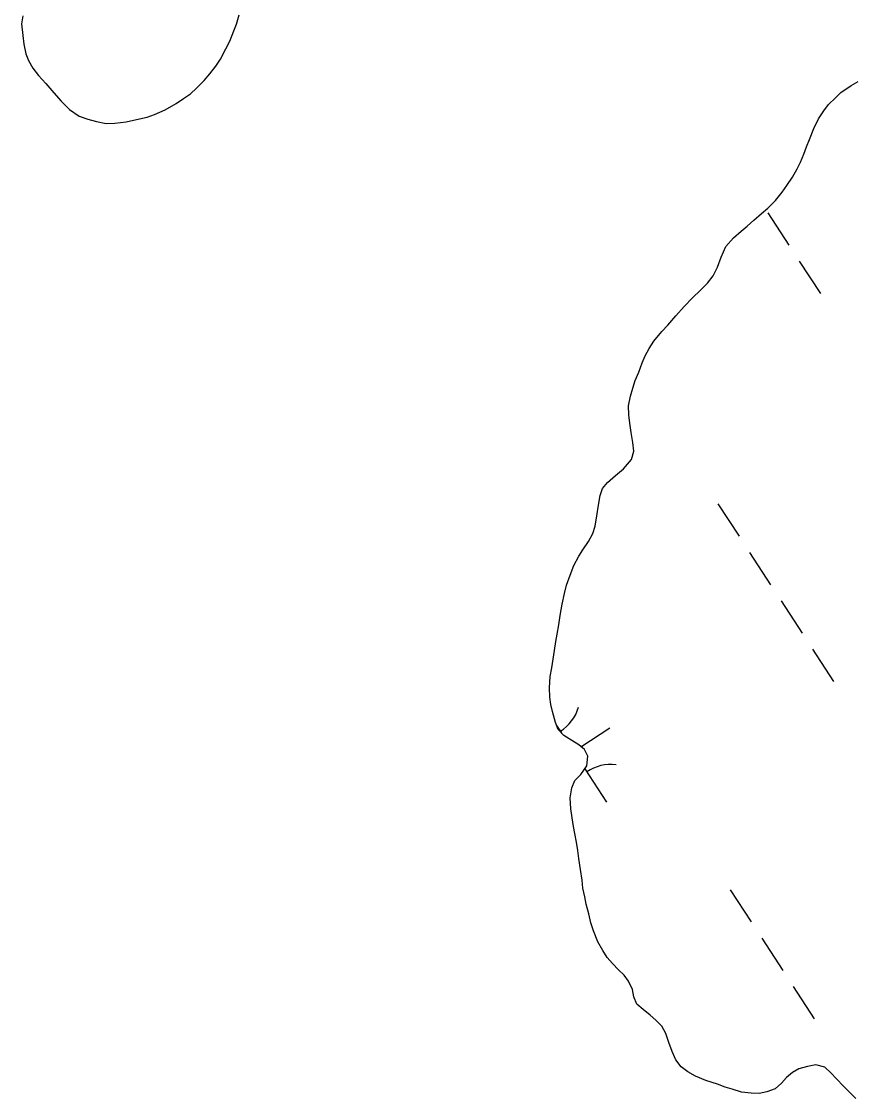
# Model space of a CAD drawing. Extents: x 3953924 to 3974542, y 193747 to 216192.
# Drawn here: x 3965157.5 to 3965502, y 207822.6 to 208269.6 of the extents above; entities that cross this region are included whole.
import ezdxf

# ---------------------------------------------------------------- set-up
doc = ezdxf.new("R2010")
doc.units = 0
doc.layers.add('V-TOPO-SHOR', color=7, linetype='Continuous')
doc.layers.add('V-WETL-SWMP', color=7, linetype='Continuous')

msp = doc.modelspace()

# ---------------------------------------------------------------- linework, layer by layer
at = {"layer": 'V-TOPO-SHOR'}
for points in [[(3965158.07, 208271.89), (3965157.54, 208268.61), (3965158.02, 208263.81), (3965158.51, 208260.15), (3965159.38, 208256.23), (3965160.5, 208253.44), (3965162.25, 208250.15), (3965164.64, 208247.23), (3965167.65, 208243.81), (3965170.92, 208240), (3965173.93, 208236.45), (3965177.45, 208233.02), (3965181.47, 208230.35), (3965185.13, 208229.07), (3965188.66, 208228.04), (3965192.7, 208227.26), (3965196.24, 208227.37), (3965201.04, 208227.98), (3965205.21, 208228.84), (3965209.64, 208229.83), (3965212.8, 208230.95), (3965217.23, 208232.95), (3965221.79, 208235.58), (3965224.83, 208237.58), (3965227.62, 208239.59), (3965230.16, 208241.85), (3965233.33, 208245.12), (3965235.75, 208247.88), (3965238.16, 208251.03), (3965240.07, 208253.92), (3965242.37, 208258.21), (3965244.03, 208261.35), (3965245.69, 208265.64), (3965246.71, 208268.54), (3965247.87, 208272.32)], [(3965497.62, 208240.07), (3965501.85, 208242.99), (3965504.8, 208244.63)], [(3965392.97, 207899.23), (3965391.97, 207903.2), (3965391.35, 207906.27), (3965390.6, 207909.86), (3965390.23, 207913.18), (3965389.61, 207917.66), (3965388.87, 207922.14), (3965388.5, 207925.46), (3965387.88, 207928.92), (3965387.26, 207932.5), (3965386.64, 207935.45), (3965386.14, 207939.03), (3965385.52, 207942.87), (3965385.29, 207947.34), (3965385.95, 207951.56), (3965387.24, 207954.62), (3965389.68, 207957.04), (3965392.13, 207960.61), (3965392.66, 207964.69), (3965391.27, 207967.39), (3965388.85, 207969.32), (3965385.92, 207971.12), (3965382.61, 207973.31), (3965380.32, 207975.75), (3965379.18, 207978.57), (3965377.93, 207983.18), (3965377.3, 207986.12), (3965376.81, 207989.19), (3965376.7, 207993.03), (3965376.98, 207997.76), (3965377.63, 208001.34), (3965378.16, 208004.91), (3965378.82, 208008.49), (3965379.35, 208012.19), (3965379.88, 208015.26), (3965380.54, 208019.22), (3965381.07, 208023.05), (3965381.99, 208027.78), (3965382.9, 208032.12), (3965383.82, 208035.57), (3965385.24, 208039.78), (3965386.8, 208043.74), (3965388.86, 208047.69), (3965390.54, 208050.36), (3965392.86, 208053.81), (3965394.67, 208057.12), (3965395.7, 208060.18), (3965396.37, 208064.4), (3965397.03, 208068.87), (3965397.69, 208072.83), (3965398.72, 208075.77), (3965400.78, 208078.31), (3965404.12, 208081.11), (3965407.46, 208083.9), (3965410.67, 208087.85), (3965411.71, 208091.3), (3965411.35, 208094.88), (3965410.6, 208098.98), (3965410.11, 208102.94), (3965409.62, 208106.4), (3965409.51, 208110.11), (3965410.29, 208114.06), (3965411.34, 208117.38), (3965412.25, 208120.58), (3965413.8, 208124.02), (3965415.23, 208127.85), (3965416.39, 208130.78), (3965418.07, 208133.84), (3965420, 208136.9), (3965423.34, 208140.85), (3965425.79, 208143.52), (3965429.13, 208147.47), (3965432.6, 208151.28), (3965436.07, 208154.85), (3965439.41, 208158.03), (3965442.24, 208160.95), (3965444.69, 208164.01), (3965446.37, 208167.58), (3965447.92, 208171.79), (3965449.86, 208176.26), (3965453.07, 208179.82), (3965456.29, 208182.62), (3965458.73, 208184.65), (3965461.55, 208187.19), (3965464.63, 208189.86), (3965467.33, 208192.15), (3965470.54, 208195.33), (3965473.25, 208198.77), (3965475.18, 208201.57), (3965477.62, 208205.01), (3965479.56, 208208.45), (3965480.85, 208211.26), (3965482.27, 208214.45), (3965483.44, 208217.51), (3965484.6, 208220.57), (3965486.42, 208225.17), (3965488.36, 208229.12), (3965490.55, 208232.56), (3965492.48, 208235.11), (3965495.43, 208237.91), (3965497.62, 208240.07)], [(3965503.81, 207822.6), (3965501.53, 207824.91), (3965498.73, 207827.74), (3965495.8, 207830.69), (3965493.51, 207833.26), (3965490.97, 207835.58), (3965487.27, 207836.49), (3965483.81, 207835.87), (3965480.22, 207834.86), (3965477.53, 207833.34), (3965475.09, 207831.31), (3965473.04, 207828.89), (3965470.34, 207826.6), (3965466.88, 207825.34), (3965463.68, 207824.59), (3965460.36, 207824.74), (3965456.4, 207825.27), (3965452.57, 207826.44), (3965449.63, 207827.22), (3965446.44, 207828.51), (3965441.59, 207830.07), (3965437.25, 207831.88), (3965434.06, 207833.69), (3965431.39, 207835.75), (3965429.1, 207838.57), (3965427.59, 207842.03), (3965426.2, 207845.88), (3965424.94, 207849.59), (3965423.29, 207852.67), (3965420.88, 207855.11), (3965418.46, 207857.17), (3965415.53, 207859.48), (3965412.98, 207861.67), (3965411.72, 207864.74), (3965411.09, 207867.82), (3965409.45, 207871.28), (3965407.67, 207873.71), (3965405.38, 207876.03), (3965402.84, 207878.6), (3965400.68, 207881.04), (3965398.77, 207883.99), (3965396.75, 207887.58), (3965394.98, 207892.19), (3965393.85, 207895.52), (3965392.97, 207899.23)]]:
    msp.add_lwpolyline(points, dxfattribs=at)
at = {"layer": 'V-WETL-SWMP'}
for p, q in [((3965158.07, 208271.89), (3965157.54, 208268.61)), ((3965246.71, 208268.54), (3965247.87, 208272.32)), ((3965157.54, 208268.61), (3965158.02, 208263.81)), ((3965244.03, 208261.36), (3965245.69, 208265.64)), ((3965245.69, 208265.64), (3965246.71, 208268.54)), ((3965158.02, 208263.81), (3965158.51, 208260.15)), ((3965158.51, 208260.15), (3965159.38, 208256.23)), ((3965242.37, 208258.21), (3965244.03, 208261.36)), ((3965159.38, 208256.23), (3965160.5, 208253.44)), ((3965240.07, 208253.92), (3965242.37, 208258.21)), ((3965160.5, 208253.44), (3965162.25, 208250.15)), ((3965235.75, 208247.88), (3965238.16, 208251.03)), ((3965238.16, 208251.03), (3965240.07, 208253.92)), ((3965162.25, 208250.15), (3965164.64, 208247.23)), ((3965164.64, 208247.23), (3965167.65, 208243.81)), ((3965233.33, 208245.12), (3965235.75, 208247.88)), ((3965167.65, 208243.81), (3965170.91, 208240)), ((3965227.62, 208239.59), (3965230.16, 208241.85)), ((3965230.16, 208241.85), (3965233.33, 208245.12)), ((3965170.91, 208240), (3965173.93, 208236.45)), ((3965221.79, 208235.58), (3965224.83, 208237.58)), ((3965224.83, 208237.58), (3965227.62, 208239.59)), ((3965173.93, 208236.45), (3965177.45, 208233.02)), ((3965177.45, 208233.02), (3965181.48, 208230.35)), ((3965212.8, 208230.95), (3965217.23, 208232.95)), ((3965217.23, 208232.95), (3965221.79, 208235.58)), ((3965181.48, 208230.35), (3965185.13, 208229.07)), ((3965185.13, 208229.07), (3965188.66, 208228.04)), ((3965201.04, 208227.97), (3965205.21, 208228.84)), ((3965205.21, 208228.84), (3965209.64, 208229.83)), ((3965209.64, 208229.83), (3965212.8, 208230.95)), ((3965188.66, 208228.04), (3965192.7, 208227.26)), ((3965192.7, 208227.26), (3965196.24, 208227.37)), ((3965196.24, 208227.37), (3965201.04, 208227.97)), ((3965467.3, 208190.2), (3965476.03, 208176.79)), ((3965480.39, 208170.08), (3965489.12, 208156.67)), ((3965446.63, 208069.35), (3965455.36, 208055.94)), ((3965459.72, 208049.24), (3965468.45, 208035.83)), ((3965472.81, 208029.13), (3965481.54, 208015.72)), ((3965485.91, 208009.01), (3965494.63, 207995.6)), ((3965379.67, 207977.36), (3965381.62, 207974.36)), ((3965389.76, 207968.59), (3965401.77, 207976.41)), ((3965391.33, 207959.44), (3965400.32, 207945.64)), ((3965451.71, 207909.25), (3965460.44, 207895.84)), ((3965464.8, 207889.13), (3965473.53, 207875.72)), ((3965477.89, 207869.02), (3965486.62, 207855.61))]:
    msp.add_line(p, q, dxfattribs=at)
for points in [[(3965497.62, 208240.07), (3965501.85, 208242.99), (3965504.8, 208244.64)], [(3965390.54, 208050.37), (3965392.86, 208053.81), (3965394.67, 208057.12), (3965395.7, 208060.18), (3965396.36, 208064.4), (3965397.03, 208068.87), (3965397.69, 208072.83), (3965398.72, 208075.77), (3965400.78, 208078.31), (3965404.12, 208081.11), (3965407.46, 208083.9), (3965410.67, 208087.85), (3965411.71, 208091.3), (3965411.35, 208094.88), (3965410.6, 208098.98), (3965410.11, 208102.94), (3965409.62, 208106.4), (3965409.51, 208110.11), (3965410.3, 208114.06), (3965411.33, 208117.38), (3965412.25, 208120.58), (3965413.8, 208124.02), (3965415.22, 208127.85), (3965416.39, 208130.78), (3965418.07, 208133.84), (3965420, 208136.9), (3965423.34, 208140.85), (3965425.79, 208143.52), (3965429.13, 208147.47), (3965432.6, 208151.28), (3965436.07, 208154.85), (3965439.41, 208158.03), (3965442.24, 208160.95), (3965444.69, 208164.01), (3965446.37, 208167.58), (3965447.92, 208171.79), (3965449.86, 208176.26), (3965453.08, 208179.82), (3965456.29, 208182.62), (3965458.73, 208184.65), (3965461.55, 208187.19), (3965464.63, 208189.86), (3965467.33, 208192.15), (3965470.54, 208195.33), (3965473.24, 208198.77), (3965475.18, 208201.57), (3965477.62, 208205.01), (3965479.56, 208208.45), (3965480.85, 208211.26), (3965482.27, 208214.45), (3965483.44, 208217.51), (3965484.61, 208220.57), (3965486.42, 208225.17), (3965488.36, 208229.12), (3965490.55, 208232.56), (3965492.48, 208235.11), (3965495.43, 208237.91), (3965497.62, 208240.07)], [(3965503.81, 207822.6), (3965501.53, 207824.91), (3965498.73, 207827.74), (3965495.8, 207830.69), (3965493.51, 207833.26), (3965490.97, 207835.58), (3965487.27, 207836.49), (3965483.81, 207835.87), (3965480.23, 207834.86), (3965477.53, 207833.34), (3965475.09, 207831.31), (3965473.04, 207828.89), (3965470.34, 207826.6), (3965466.88, 207825.34), (3965463.68, 207824.59), (3965460.36, 207824.74), (3965456.4, 207825.27), (3965452.57, 207826.44), (3965449.63, 207827.22), (3965446.44, 207828.51), (3965441.59, 207830.07), (3965437.25, 207831.89), (3965434.06, 207833.69), (3965431.39, 207835.75), (3965429.1, 207838.57), (3965427.59, 207842.03), (3965426.2, 207845.88), (3965424.94, 207849.59), (3965423.29, 207852.67), (3965420.88, 207855.11), (3965418.46, 207857.17), (3965415.53, 207859.48), (3965412.98, 207861.67), (3965411.72, 207864.74), (3965411.1, 207867.82), (3965409.45, 207871.28), (3965407.67, 207873.71), (3965405.38, 207876.03), (3965402.84, 207878.6), (3965400.68, 207881.04), (3965398.77, 207883.99), (3965396.75, 207887.58), (3965394.98, 207892.19), (3965393.85, 207895.52), (3965392.97, 207899.23), (3965391.97, 207903.2), (3965391.35, 207906.27), (3965390.6, 207909.86), (3965390.23, 207913.18), (3965389.61, 207917.66), (3965388.87, 207922.14), (3965388.5, 207925.46), (3965387.88, 207928.92), (3965387.26, 207932.5), (3965386.63, 207935.45), (3965386.14, 207939.03), (3965385.52, 207942.87), (3965385.29, 207947.34), (3965385.95, 207951.56), (3965387.24, 207954.62), (3965389.68, 207957.04), (3965392.13, 207960.61), (3965392.66, 207964.69), (3965391.27, 207967.39), (3965388.85, 207969.32), (3965385.92, 207971.12), (3965382.61, 207973.31), (3965380.32, 207975.75), (3965379.18, 207978.57), (3965377.93, 207983.18), (3965377.3, 207986.12), (3965376.81, 207989.19), (3965376.7, 207993.03), (3965376.98, 207997.76), (3965377.63, 208001.34), (3965378.16, 208004.91), (3965378.82, 208008.49), (3965379.35, 208012.19), (3965379.88, 208015.26), (3965380.54, 208019.22), (3965381.07, 208023.05), (3965381.99, 208027.78), (3965382.9, 208032.12), (3965383.82, 208035.57), (3965385.24, 208039.78), (3965386.8, 208043.74), (3965388.86, 208047.69), (3965390.54, 208050.37)]]:
    msp.add_lwpolyline(points, dxfattribs=at)
for centre, start, end in [((3965371.81, 207989.87), 302.2901, 343.8338), ((3965401.95, 207943.57), 82.2901, 123.8337)]:
    msp.add_arc(centre, 17.62, start, end, dxfattribs=at)

doc.saveas('drawing.dxf')
